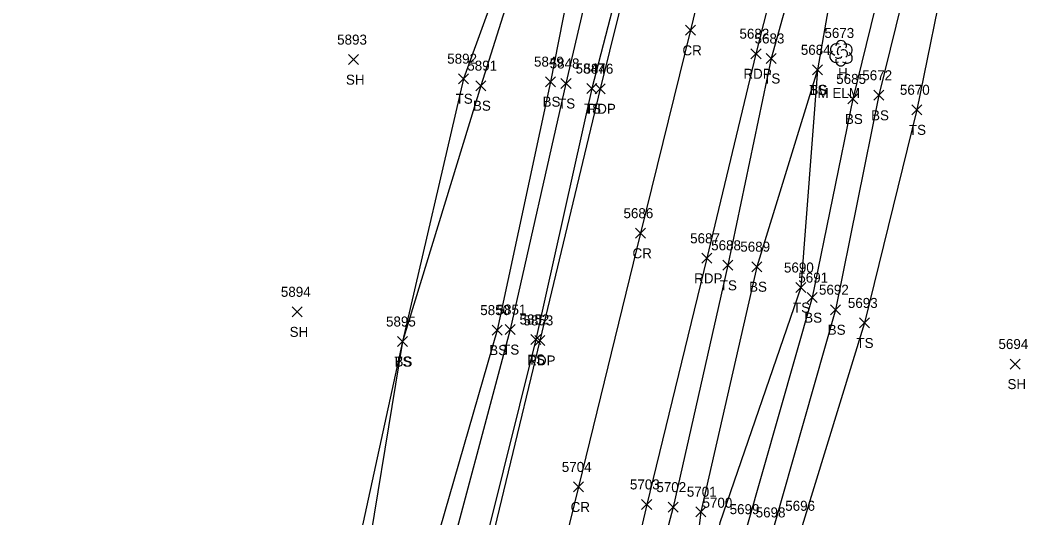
# Model space of a CAD drawing. Extents: x 1678863 to 1683592, y 407783 to 418211.
# Drawn here: x 1679361.7 to 1679564.8, y 410403.4 to 410502.7 of the extents above; entities that cross this region are included whole.
import ezdxf

# ---------------------------------------------------------------- set-up
doc = ezdxf.new("R2010")
doc.units = 0
for name, color, linetype in [('L_A', 7, 'Continuous'), ('L_C', 7, 'Continuous'), ('L_I', 7, 'Continuous'), ('L_TIC', 7, 'Continuous'), ('LELB', 7, 'Continuous'), ('LTD', 7, 'Continuous'), ('P_A', 7, 'Continuous'), ('P_I', 7, 'Continuous'), ('P_TIC', 7, 'Continuous'), ('PET', 7, 'Continuous'), ('PRC', 7, 'Continuous')]:
    doc.layers.add(name, color=color, linetype=linetype)

msp = doc.modelspace()

# ---------------------------------------------------------------- linework, layer by layer
at = {"layer": 'L_TIC'}
for points in [[(1679510.63, 410494.11), (1679512.63, 410496.11)], [(1679512.63, 410494.11), (1679510.63, 410496.11)], [(1679427.22, 410493.88), (1679429.22, 410495.88)], [(1679429.22, 410493.88), (1679427.22, 410495.88)], [(1679449.2, 410490.07), (1679451.2, 410492.07)], [(1679451.2, 410490.07), (1679449.2, 410492.07)], [(1679519.86, 410491.84), (1679521.86, 410493.84)], [(1679521.86, 410491.84), (1679519.86, 410493.84)], [(1679519.86, 410491.84), (1679521.86, 410493.84)], [(1679521.86, 410491.84), (1679519.86, 410493.84)], [(1679452.64, 410488.68), (1679454.64, 410490.68)], [(1679454.64, 410488.68), (1679452.64, 410490.68)], [(1679466.54, 410489.48), (1679468.54, 410491.48)], [(1679468.54, 410489.48), (1679466.54, 410491.48)], [(1679469.66, 410489.12), (1679471.66, 410491.12)], [(1679471.66, 410489.12), (1679469.66, 410491.12)], [(1679474.83, 410488.11), (1679476.83, 410490.11)], [(1679476.83, 410488.11), (1679474.83, 410490.11)], [(1679526.92, 410486.03), (1679528.92, 410488.03)], [(1679528.92, 410486.03), (1679526.92, 410488.03)], [(1679532.14, 410486.76), (1679534.14, 410488.76)], [(1679534.14, 410486.76), (1679532.14, 410488.76)], [(1679532.14, 410486.76), (1679534.14, 410488.76)], [(1679534.14, 410486.76), (1679532.14, 410488.76)], [(1679539.73, 410483.86), (1679541.73, 410485.86)], [(1679541.73, 410483.86), (1679539.73, 410485.86)], [(1679539.73, 410483.86), (1679541.73, 410485.86)], [(1679541.73, 410483.86), (1679539.73, 410485.86)], [(1679501.96, 410452.81), (1679503.96, 410454.81)], [(1679503.96, 410452.81), (1679501.96, 410454.81)], [(1679507.78, 410452.53), (1679509.78, 410454.53)], [(1679509.78, 410452.53), (1679507.78, 410454.53)], [(1679516.58, 410448.37), (1679518.58, 410450.37)], [(1679518.58, 410448.37), (1679516.58, 410450.37)], [(1679518.79, 410446.36), (1679520.79, 410448.36)], [(1679520.79, 410446.36), (1679518.79, 410448.36)], [(1679415.98, 410443.52), (1679417.98, 410445.52)], [(1679417.98, 410443.52), (1679415.98, 410445.52)], [(1679523.48, 410443.94), (1679525.48, 410445.94)], [(1679525.48, 410443.94), (1679523.48, 410445.94)], [(1679529.25, 410441.3), (1679531.25, 410443.3)], [(1679531.25, 410441.3), (1679529.25, 410443.3)], [(1679455.89, 410439.87), (1679457.89, 410441.87)], [(1679457.89, 410439.87), (1679455.89, 410441.87)], [(1679458.5, 410439.98), (1679460.5, 410441.98)], [(1679460.5, 410439.98), (1679458.5, 410441.98)], [(1679436.98, 410437.59), (1679438.98, 410439.59)], [(1679438.98, 410437.59), (1679436.98, 410439.59)], [(1679436.98, 410437.59), (1679438.98, 410439.59)], [(1679438.98, 410437.59), (1679436.98, 410439.59)], [(1679463.64, 410438), (1679465.64, 410440)], [(1679465.64, 410438), (1679463.64, 410440)], [(1679559.33, 410433.09), (1679561.33, 410435.09)], [(1679561.33, 410433.09), (1679559.33, 410435.09)], [(1679491.05, 410404.52), (1679493.05, 410406.52)], [(1679493.05, 410404.52), (1679491.05, 410406.52)], [(1679496.56, 410403.6), (1679498.56, 410405.6)], [(1679498.56, 410403.6), (1679496.56, 410405.6)]]:
    msp.add_lwpolyline(points, dxfattribs=at)
at = {"layer": 'LELB'}
for points in [[(1679575.03, 410887.7), (1679560.57, 410846.04), (1679547.43, 410795.53), (1679533.21, 410739.01), (1679519.05, 410691.04), (1679506.99, 410641.24), (1679494.73, 410586.27), (1679483.01, 410543.1), (1679470.66, 410490.12), (1679459.5, 410440.98), (1679445.22, 410387.36), (1679431.91, 410328.75), (1679420.43, 410273.13), (1679407.82, 410220.19), (1679398.2, 410168.24), (1679390.6, 410135.24)], [(1679557.66, 410846.46), (1679539.41, 410796.62), (1679530.97, 410748.07), (1679512.11, 410692.22), (1679503.29, 410641.6), (1679489.32, 410588.7), (1679478.23, 410544.63), (1679467.54, 410490.48), (1679456.89, 410440.87), (1679441.62, 410387.83), (1679426.64, 410330.34), (1679417.04, 410272.61), (1679405.52, 410220.91), (1679394.97, 410168.37), (1679394.96, 410168.42), (1679390.19, 410135.6), (1679389.34, 410131.87), (1679388.41, 410128.16), (1679377.26, 410084.68), (1679369.13, 410051.87), (1679366.12, 410052.08)], [(1679564.73, 410844.56), (1679552.33, 410794.24), (1679538.34, 410737.57), (1679525.37, 410690.01), (1679513.85, 410639.87), (1679499.68, 410584.84), (1679489.38, 410541.53), (1679475.83, 410489.11), (1679464.64, 410439), (1679451.6, 410386.57), (1679438.57, 410326.85), (1679426.18, 410272.43), (1679413.92, 410217.93), (1679401.82, 410167.53), (1679393.95, 410130.17), (1679383.21, 410083.71), (1679373.62, 410049.22), (1679361.7, 410045.88)], [(1679530.97, 410748.07), (1679507.06, 410693.3), (1679498.39, 410644.16), (1679484.68, 410590.2), (1679471.13, 410545.13), (1679453.64, 410489.68), (1679437.98, 410438.59), (1679429.57, 410387.07), (1679418.29, 410339.24), (1679409.6, 410293.17), (1679396.02, 410237.4), (1679388.55, 410188.66), (1679380.78, 410133.86), (1679371.08, 410086.4), (1679366.12, 410052.08)], [(1679516.75, 410742.59), (1679503.05, 410693.08), (1679493.09, 410645.83), (1679480.51, 410590.31), (1679469.9, 410545.25), (1679450.2, 410491.07), (1679437.98, 410438.59), (1679426.92, 410387.54), (1679414.52, 410340.13), (1679407, 410295.36), (1679393.19, 410239.16), (1679382.23, 410191.06), (1679377.42, 410135.52), (1679367.69, 410087.33), (1679361.7, 410045.88)], [(1679549.71, 410594.28), (1679539.75, 410584.22), (1679536.8, 410562.21), (1679529.54, 410542.36), (1679520.86, 410492.84), (1679508.78, 410453.53), (1679497.56, 410404.6), (1679491.45, 410353.05), (1679485.78, 410326.69), (1679471.59, 410309.06)], [(1679546.34, 410558.96), (1679540.43, 410538.12), (1679527.92, 410487.03), (1679519.79, 410447.36), (1679506.65, 410401.12), (1679495.3, 410351.59), (1679488.32, 410309.9)], [(1679524.9, 410542.72), (1679511.63, 410495.11), (1679502.96, 410453.81), (1679492.05, 410405.52), (1679479.22, 410356.9), (1679471.62, 410316.42), (1679466.38, 410302.81), (1679463.34, 410291.91), (1679454.14, 410255.09), (1679444.95, 410210.87), (1679430.9, 410157.13), (1679423.1, 410119.03), (1679413.96, 410078.14), (1679402.18, 410027.42)], [(1679542.15, 410524.61), (1679533.14, 410487.76)], [(1679548.99, 410525.39), (1679540.73, 410484.86)], [(1679520.86, 410492.84), (1679517.58, 410449.37), (1679501.35, 410402.4), (1679491.45, 410353.05)], [(1679533.14, 410487.76), (1679524.48, 410444.94), (1679511.85, 410400.47), (1679501.06, 410349.9)], [(1679540.73, 410484.86), (1679530.25, 410442.3), (1679517.8, 410401.79)]]:
    msp.add_lwpolyline(points, dxfattribs=at)
at = {"layer": 'LTD'}
msp.add_line((1679525.56, 410496.21), (1679525.56, 410496.21), dxfattribs=at)
msp.add_line((1679525.56, 410496.21), (1679525.56, 410496.21), dxfattribs=at)
msp.add_arc((1679525.61, 410497.64), 1.05, 335.5272, 180.9563, dxfattribs=at)
for centre, major_axis, ratio, start_param, end_param in [((1679524.77, 410496.87), (1.21, -0.51), 0.895232, 1.570796, 4.712389), ((1679526.61, 410496.79), (-1.14, -0.48), 0.949671, 1.570796, 4.712389), ((1679524.48, 410495.5), (0.58, -1.04), 0.959034, 3.141593, 6.283185), ((1679525.36, 410496.67), (-0.208, -0.792), 0.645439, 3.141593, 6.283185), ((1679526.06, 410496.04), (-0.5, 0.667), 0.989748, 3.141593, 6.283185), ((1679526.56, 410495.37), (-1.09, 0.79), 0.841452, 1.570796, 4.712389), ((1679525.56, 410494.71), (0.26, 1.06), 0.942809, 1.570796, 4.712389), ((1679525.11, 410495.46), (-0.625, -0.083), 0.423636, 0, 3.141593)]:
    msp.add_ellipse(centre, major_axis=major_axis, ratio=ratio, start_param=start_param, end_param=end_param, dxfattribs=at)
at = {"layer": 'P_TIC'}
for points in [[(1679494.49, 410499.74), (1679496.49, 410501.74)], [(1679496.49, 410499.74), (1679494.49, 410501.74)], [(1679507.6, 410495.06), (1679509.6, 410497.06)], [(1679509.6, 410495.06), (1679507.6, 410497.06)], [(1679476.47, 410488.07), (1679478.47, 410490.07)], [(1679478.47, 410488.07), (1679476.47, 410490.07)], [(1679484.51, 410459.22), (1679486.51, 410461.22)], [(1679486.51, 410459.22), (1679484.51, 410461.22)], [(1679497.76, 410454.21), (1679499.76, 410456.21)], [(1679499.76, 410454.21), (1679497.76, 410456.21)], [(1679464.43, 410437.81), (1679466.43, 410439.81)], [(1679466.43, 410437.81), (1679464.43, 410439.81)], [(1679472.16, 410408.55), (1679474.16, 410410.55)], [(1679474.16, 410408.55), (1679472.16, 410410.55)], [(1679485.77, 410405.06), (1679487.77, 410407.06)], [(1679487.77, 410405.06), (1679485.77, 410407.06)]]:
    msp.add_lwpolyline(points, dxfattribs=at)
at = {"layer": 'PET'}
for points in [[(1679565.67, 410844.22), (1679553.74, 410793.74), (1679539.47, 410736.99), (1679527.36, 410689.26), (1679514.83, 410639.35), (1679501.2, 410584.72), (1679490.41, 410541.22), (1679477.47, 410489.07), (1679465.43, 410438.81), (1679452.78, 410386.33), (1679439.31, 410326.64), (1679427.37, 410272.43), (1679414.87, 410217.61), (1679403.45, 410167.13), (1679394.88, 410129.49), (1679384.58, 410083.49), (1679376.22, 410046.9), (1679372.26, 410030.24)], [(1679594.89, 410843.79), (1679584.86, 410799.85), (1679580.05, 410782.97), (1679571.08, 410746.67), (1679560.58, 410704.44), (1679549.94, 410661.9), (1679541.53, 410630.06), (1679533.92, 410597.25), (1679520.71, 410544.02), (1679508.6, 410496.06), (1679498.76, 410455.21), (1679486.77, 410406.06), (1679475.88, 410358.99), (1679462.91, 410302.99), (1679460.1, 410290.96), (1679452.2, 410255.34), (1679442.41, 410211.57), (1679429.59, 410157.22), (1679421.51, 410119.43), (1679412.11, 410078.81), (1679401.07, 410028.04)]]:
    msp.add_lwpolyline(points, dxfattribs=at)
at = {"layer": 'PRC'}
msp.add_lwpolyline([(1679580.88, 410845.97), (1679570.75, 410804.03), (1679566.33, 410786.49), (1679557.23, 410749.81), (1679546.53, 410707.26), (1679536.02, 410664.6), (1679528.12, 410632.79), (1679519.74, 410600.09), (1679506.82, 410547.5), (1679495.49, 410500.74), (1679485.51, 410460.22), (1679473.16, 410409.55), (1679461.65, 410362.64), (1679449.5, 410310.7), (1679437.4, 410257.54), (1679427.86, 410215.01), (1679415.9, 410161.33), (1679407.24, 410122.1), (1679398.33, 410081.3), (1679387.01, 410030.86)], dxfattribs=at)

# ---------------------------------------------------------------- texts
at = {"layer": 'L_A'}
for s, p in [('SH', (1679426.71, 410489.88)), ('TS', (1679510.04, 410490.11)), ('H', (1679525, 410491.21)), ('TS', (1679519.27, 410487.84)), ('BS', (1679519.3, 410487.84)), ('TS', (1679448.61, 410486.07)), ('BS', (1679452.08, 410484.68)), ('BS', (1679465.98, 410485.48)), ('TS', (1679469.07, 410485.12)), ('TS', (1679474.24, 410484.11)), ('BS', (1679526.36, 410482.03)), ('BS', (1679531.58, 410482.76)), ('BS', (1679531.58, 410482.76)), ('TS', (1679539.14, 410479.86)), ('TS', (1679539.14, 410479.86)), ('TS', (1679501.37, 410448.81)), ('BS', (1679507.22, 410448.53)), ('TS', (1679515.99, 410444.37)), ('BS', (1679518.23, 410442.36)), ('SH', (1679415.47, 410439.52)), ('BS', (1679522.92, 410439.94)), ('TS', (1679528.66, 410437.3)), ('BS', (1679455.33, 410435.87)), ('TS', (1679457.91, 410435.98)), ('TS', (1679436.39, 410433.59)), ('BS', (1679436.42, 410433.59)), ('TS', (1679463.05, 410434)), ('SH', (1679558.82, 410429.09))]:
    msp.add_text(s, height=2, dxfattribs=at).set_placement(p)
at = {"layer": 'L_C'}
msp.add_text('M ELM', height=2, dxfattribs=at).set_placement((1679520.89, 410487.21))
at = {"layer": 'L_I'}
for s, p in [('5683', (1679508.32, 410498.11)), ('5673', (1679522.26, 410499.21)), ('5893', (1679424.96, 410497.88)), ('5892', (1679446.94, 410494.07)), ('5684', (1679517.55, 410495.84)), ('5684', (1679517.55, 410495.84)), ('5891', (1679450.95, 410492.68)), ('5849', (1679464.27, 410493.48)), ('5848', (1679467.4, 410493.12)), ('5847', (1679472.57, 410492.11)), ('5685', (1679524.62, 410490.03)), ('5672', (1679529.83, 410490.76)), ('5672', (1679529.83, 410490.76)), ('5670', (1679537.34, 410487.86)), ('5670', (1679537.34, 410487.86)), ('5688', (1679499.65, 410456.81)), ('5689', (1679505.47, 410456.53)), ('5690', (1679514.19, 410452.37)), ('5691', (1679517.05, 410450.36)), ('5894', (1679413.72, 410447.52)), ('5692', (1679521.18, 410447.94)), ('5693', (1679526.95, 410445.3)), ('5850', (1679453.54, 410443.87)), ('5851', (1679456.8, 410443.98)), ('5895', (1679434.72, 410441.59)), ('5895', (1679434.72, 410441.59)), ('5852', (1679461.38, 410442)), ('5694', (1679557.02, 410437.09)), ('5702', (1679488.71, 410408.52)), ('5701', (1679494.79, 410407.6)), ('5700', (1679497.92, 410405.4)), ('5696', (1679514.44, 410404.79)), ('5696', (1679514.44, 410404.79)), ('5696', (1679514.44, 410404.79)), ('5699', (1679503.34, 410404.12)), ('5698', (1679508.54, 410403.47))]:
    msp.add_text(s, height=2, dxfattribs=at).set_placement(p)
at = {"layer": 'P_A'}
for s, p in [('CR', (1679493.92, 410495.74)), ('RDP', (1679506.09, 410491.06)), ('RDP', (1679474.96, 410484.07)), ('CR', (1679483.94, 410455.22)), ('RDP', (1679496.25, 410450.21)), ('RDP', (1679462.92, 410433.81)), ('CR', (1679471.59, 410404.55))]:
    msp.add_text(s, height=2, dxfattribs=at).set_placement(p)
at = {"layer": 'P_I'}
for s, p in [('5682', (1679505.3, 410499.06)), ('5846', (1679474.16, 410492.07)), ('5686', (1679482.14, 410463.22)), ('5687', (1679495.45, 410458.21)), ('5853', (1679462.17, 410441.81)), ('5704', (1679469.82, 410412.55)), ('5703', (1679483.43, 410409.06))]:
    msp.add_text(s, height=2, dxfattribs=at).set_placement(p)

doc.saveas('drawing.dxf')
